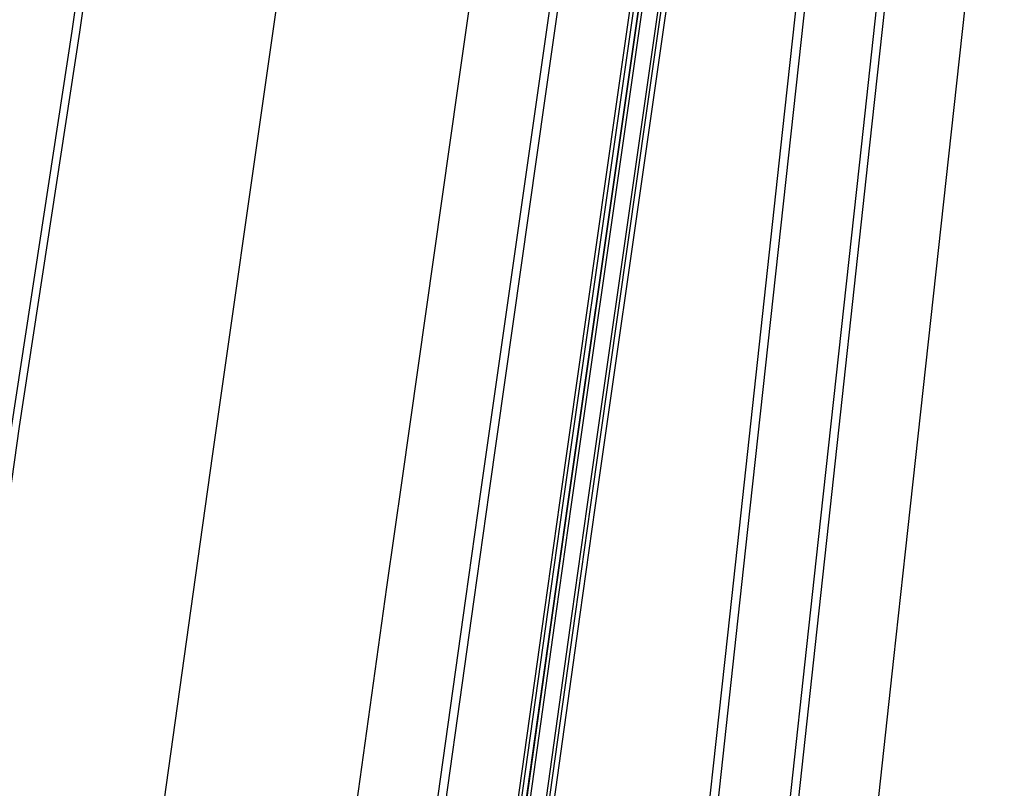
# Model space of a CAD drawing. Extents: x 1797478 to 1808916, y 246529 to 250952.
# Drawn here: x 1797775.5 to 1797837.8, y 248582 to 248630.2 of the extents above; entities that cross this region are included whole.
import ezdxf

# ---------------------------------------------------------------- set-up
doc = ezdxf.new("R2010")
doc.units = 0
for name, color, linetype in [('1', 7, 'Continuous'), ('DRAINAGE', 7, 'Continuous'), ('EDPV-LINE', 7, 'Continuous'), ('SHDR-UPAV', 7, 'Continuous')]:
    doc.layers.add(name, color=color, linetype=linetype)

msp = doc.modelspace()

# ---------------------------------------------------------------- linework, layer by layer
for points in [[(1797786.901, 248426.309), (1797789.935, 248451.127), (1797793.041, 248475.936), (1797796.219, 248500.737), (1797799.47, 248525.527), (1797802.792, 248550.309), (1797806.187, 248575.08), (1797808.709, 248593.146), (1797809.654, 248599.841), (1797813.187, 248624.592), (1797816.728, 248649.34), (1797820.269, 248674.088), (1797821.861, 248685.213), (1797823.81, 248698.836), (1797827.351, 248723.584), (1797830.892, 248748.332), (1797834.432, 248773.08), (1797835.033, 248777.276), (1797837.969, 248797.828), (1797841.506, 248822.577), (1797845.042, 248847.326)], [(1797787.199, 248426.273), (1797790.233, 248451.09), (1797793.339, 248475.899), (1797796.517, 248500.698), (1797799.767, 248525.488), (1797803.09, 248550.268), (1797806.484, 248575.039), (1797809.006, 248593.104), (1797809.951, 248599.799), (1797813.484, 248624.55), (1797817.025, 248649.298), (1797820.566, 248674.046), (1797822.158, 248685.171), (1797824.107, 248698.794), (1797827.648, 248723.542), (1797831.189, 248748.289), (1797834.729, 248773.037), (1797835.33, 248777.233), (1797838.266, 248797.786), (1797841.803, 248822.535), (1797845.339, 248847.283)], [(1797787.225, 248426.27), (1797790.259, 248451.087), (1797793.365, 248475.895), (1797796.543, 248500.695), (1797799.794, 248525.484), (1797803.116, 248550.265), (1797806.51, 248575.035), (1797809.032, 248593.1), (1797809.977, 248599.796), (1797813.505, 248624.547), (1797817.041, 248649.295), (1797820.577, 248674.044), (1797822.167, 248685.17), (1797824.113, 248698.793), (1797827.65, 248723.541), (1797831.186, 248748.29), (1797834.722, 248773.039), (1797835.322, 248777.235), (1797838.258, 248797.787), (1797841.794, 248822.536), (1797845.33, 248847.284)], [(1797787.432, 248426.245), (1797790.466, 248451.061), (1797793.572, 248475.869), (1797796.75, 248500.668), (1797800, 248525.457), (1797803.323, 248550.237), (1797806.717, 248575.007), (1797809.239, 248593.071), (1797810.183, 248599.767), (1797813.711, 248624.517), (1797817.247, 248649.266), (1797820.784, 248674.014), (1797822.373, 248685.14), (1797824.32, 248698.763), (1797827.856, 248723.512), (1797831.392, 248748.26), (1797834.928, 248773.009), (1797835.528, 248777.205), (1797838.464, 248797.758), (1797842.001, 248822.506), (1797845.537, 248847.255)], [(1797788.425, 248426.125), (1797791.459, 248450.939), (1797794.564, 248475.743), (1797797.742, 248500.539), (1797800.992, 248525.326), (1797804.314, 248550.102), (1797807.707, 248574.87), (1797810.229, 248592.932), (1797811.173, 248599.627), (1797814.701, 248624.376), (1797818.237, 248649.124), (1797821.773, 248673.873), (1797823.363, 248684.999), (1797825.31, 248698.622), (1797828.846, 248723.37), (1797832.382, 248748.119), (1797835.918, 248772.868), (1797836.518, 248777.064), (1797839.454, 248797.616), (1797842.99, 248822.365), (1797846.527, 248847.114)], [(1797788.624, 248426.101), (1797791.657, 248450.914), (1797794.763, 248475.718), (1797797.94, 248500.513), (1797801.19, 248525.299), (1797804.512, 248550.076), (1797807.905, 248574.842), (1797810.427, 248592.904), (1797811.371, 248599.599), (1797814.899, 248624.347), (1797818.435, 248649.096), (1797821.971, 248673.845), (1797823.561, 248684.97), (1797825.508, 248698.593), (1797829.044, 248723.342), (1797832.58, 248748.091), (1797836.116, 248772.839), (1797836.716, 248777.035), (1797839.652, 248797.588), (1797843.188, 248822.337), (1797846.725, 248847.085)], [(1797788.921, 248426.065), (1797791.955, 248450.877), (1797795.06, 248475.681), (1797798.238, 248500.475), (1797801.487, 248525.26), (1797804.809, 248550.035), (1797808.203, 248574.801), (1797810.724, 248592.862), (1797811.668, 248599.557), (1797815.196, 248624.305), (1797818.732, 248649.054), (1797822.268, 248673.802), (1797823.858, 248684.928), (1797825.805, 248698.551), (1797829.341, 248723.3), (1797832.877, 248748.048), (1797836.413, 248772.797), (1797837.013, 248776.993), (1797839.949, 248797.546), (1797843.485, 248822.294), (1797847.022, 248847.043)], [(1797801.764, 248424.514), (1797804.472, 248449.328), (1797807.179, 248474.145), (1797809.887, 248498.965), (1797812.595, 248523.787), (1797815.304, 248548.613), (1797818.013, 248573.442), (1797819.99, 248591.559), (1797820.723, 248598.276), (1797823.435, 248623.128), (1797826.147, 248647.994), (1797828.86, 248672.861), (1797830.079, 248684.039), (1797831.572, 248697.727), (1797834.285, 248722.593), (1797836.997, 248747.46), (1797839.709, 248772.326), (1797840.169, 248776.542), (1797842.422, 248797.192), (1797845.134, 248822.059), (1797847.847, 248846.925)], [(1797806.749, 248423.912), (1797809.454, 248448.712), (1797812.16, 248473.514), (1797814.866, 248498.319), (1797817.573, 248523.127), (1797820.28, 248547.938), (1797822.987, 248572.753), (1797824.962, 248590.859), (1797825.695, 248597.572), (1797828.405, 248622.418), (1797831.118, 248647.284), (1797833.83, 248672.15), (1797835.049, 248683.329), (1797836.542, 248697.017), (1797839.255, 248721.883), (1797841.967, 248746.749), (1797844.68, 248771.616), (1797845.14, 248775.832), (1797847.392, 248796.482), (1797850.105, 248821.348), (1797852.817, 248846.215)], [(1797807.266, 248423.849), (1797809.971, 248448.648), (1797812.677, 248473.449), (1797815.383, 248498.252), (1797818.089, 248523.059), (1797820.796, 248547.868), (1797823.503, 248572.682), (1797825.478, 248590.787), (1797826.21, 248597.499), (1797828.921, 248622.344), (1797831.633, 248647.21), (1797834.346, 248672.077), (1797835.565, 248683.255), (1797837.058, 248696.943), (1797839.77, 248721.809), (1797842.483, 248746.676), (1797845.195, 248771.542), (1797845.655, 248775.758), (1797847.908, 248796.408), (1797850.62, 248821.275), (1797853.333, 248846.141)], [(1797812.23, 248423.25), (1797814.934, 248448.034), (1797817.637, 248472.821), (1797820.341, 248497.61), (1797823.046, 248522.401), (1797825.75, 248547.197), (1797828.455, 248571.996), (1797830.429, 248590.09), (1797831.161, 248596.799), (1797833.87, 248621.637), (1797836.583, 248646.503), (1797839.295, 248671.369), (1797840.515, 248682.548), (1797842.008, 248696.236), (1797844.72, 248721.102), (1797847.433, 248745.968), (1797850.145, 248770.835), (1797850.605, 248775.051), (1797852.858, 248795.701), (1797855.57, 248820.568), (1797858.283, 248845.434)], [(1797812.23, 248423.25), (1797814.934, 248448.034), (1797817.637, 248472.821), (1797820.341, 248497.61), (1797823.046, 248522.401), (1797825.75, 248547.197), (1797828.455, 248571.996), (1797830.429, 248590.09), (1797831.161, 248596.799), (1797833.87, 248621.637), (1797836.583, 248646.503), (1797839.295, 248671.369), (1797840.515, 248682.548), (1797842.008, 248696.236), (1797844.72, 248721.102), (1797847.433, 248745.968), (1797850.145, 248770.835), (1797850.605, 248775.051), (1797852.858, 248795.701), (1797855.57, 248820.568), (1797858.283, 248845.434)], [(1797812.23, 248423.25), (1797814.934, 248448.034), (1797817.637, 248472.821), (1797820.341, 248497.61), (1797823.046, 248522.401), (1797825.75, 248547.197), (1797828.455, 248571.996), (1797830.429, 248590.09), (1797831.161, 248596.799), (1797833.87, 248621.637), (1797836.583, 248646.503), (1797839.295, 248671.369), (1797840.515, 248682.548), (1797842.008, 248696.236), (1797844.72, 248721.102), (1797847.433, 248745.968), (1797850.145, 248770.835), (1797850.605, 248775.051), (1797852.858, 248795.701), (1797855.57, 248820.568), (1797858.283, 248845.434)], [(1797812.23, 248423.25), (1797814.934, 248448.034), (1797817.637, 248472.821), (1797820.341, 248497.61), (1797823.046, 248522.401), (1797825.75, 248547.197), (1797828.455, 248571.996), (1797830.429, 248590.09), (1797831.161, 248596.799), (1797833.87, 248621.637), (1797836.583, 248646.503), (1797839.295, 248671.369), (1797840.515, 248682.548), (1797842.008, 248696.236), (1797844.72, 248721.102), (1797847.433, 248745.968), (1797850.145, 248770.835), (1797850.605, 248775.051), (1797852.858, 248795.701), (1797855.57, 248820.568), (1797858.283, 248845.434)], [(1797812.23, 248423.25), (1797814.934, 248448.034), (1797817.637, 248472.821), (1797820.341, 248497.61), (1797823.046, 248522.401), (1797825.75, 248547.197), (1797828.455, 248571.996), (1797830.429, 248590.09), (1797831.161, 248596.799), (1797833.87, 248621.637), (1797836.583, 248646.503), (1797839.295, 248671.369), (1797840.515, 248682.548), (1797842.008, 248696.236), (1797844.72, 248721.102), (1797847.433, 248745.968), (1797850.145, 248770.835), (1797850.605, 248775.051), (1797852.858, 248795.701), (1797855.57, 248820.568), (1797858.283, 248845.434)], [(1797752.199, 248430.5), (1797755.245, 248455.419), (1797758.364, 248480.329), (1797761.555, 248505.23), (1797764.819, 248530.122), (1797768.155, 248555.004), (1797771.563, 248579.876), (1797774.095, 248598.015), (1797775.043, 248604.738), (1797778.823, 248629.502), (1797782.356, 248654.251), (1797785.889, 248679), (1797787.478, 248690.126), (1797789.423, 248703.749), (1797792.956, 248728.498), (1797796.489, 248753.247), (1797800.022, 248777.997), (1797800.621, 248782.193), (1797803.558, 248802.745), (1797807.094, 248827.494)], [(1797752.684, 248430.441), (1797755.731, 248455.359), (1797758.849, 248480.268), (1797762.04, 248505.167), (1797765.304, 248530.057), (1797768.64, 248554.938), (1797772.048, 248579.809), (1797774.58, 248597.947), (1797775.528, 248604.67), (1797779.311, 248629.432), (1797782.847, 248654.181), (1797786.383, 248678.93), (1797787.973, 248690.055), (1797789.919, 248703.678), (1797793.455, 248728.427), (1797796.991, 248753.176), (1797800.528, 248777.924), (1797801.127, 248782.12), (1797804.064, 248802.673), (1797807.6, 248827.422)], [(1797752.684, 248430.441), (1797755.731, 248455.359), (1797758.849, 248480.268), (1797762.04, 248505.167), (1797765.304, 248530.057), (1797768.64, 248554.938), (1797772.048, 248579.809), (1797774.58, 248597.947), (1797775.528, 248604.67), (1797779.311, 248629.432), (1797782.847, 248654.181), (1797786.383, 248678.93), (1797787.973, 248690.055), (1797789.919, 248703.678), (1797793.455, 248728.427), (1797796.991, 248753.176), (1797800.528, 248777.924), (1797801.127, 248782.12), (1797804.064, 248802.673), (1797807.6, 248827.422)], [(1797764.846, 248428.973), (1797767.888, 248453.855), (1797771.002, 248478.728), (1797774.189, 248503.592), (1797777.448, 248528.447), (1797780.779, 248553.293), (1797784.182, 248578.128), (1797786.71, 248596.24), (1797787.657, 248602.954), (1797791.19, 248627.735), (1797794.726, 248652.484), (1797798.262, 248677.232), (1797799.852, 248688.358), (1797801.798, 248701.981), (1797805.335, 248726.73), (1797808.871, 248751.478), (1797812.407, 248776.227), (1797813.006, 248780.423), (1797815.943, 248800.976), (1797819.479, 248825.724)], [(1797764.846, 248428.973), (1797767.888, 248453.855), (1797771.002, 248478.728), (1797774.189, 248503.592), (1797777.448, 248528.447), (1797780.779, 248553.293), (1797784.182, 248578.128), (1797786.71, 248596.24), (1797787.657, 248602.954), (1797791.19, 248627.735), (1797794.726, 248652.484), (1797798.262, 248677.232), (1797799.852, 248688.358), (1797801.798, 248701.981), (1797805.335, 248726.73), (1797808.871, 248751.478), (1797812.407, 248776.227), (1797813.006, 248780.423), (1797815.943, 248800.976), (1797819.479, 248825.724)], [(1797764.846, 248428.973), (1797767.888, 248453.855), (1797771.002, 248478.728), (1797774.189, 248503.592), (1797777.448, 248528.447), (1797780.779, 248553.293), (1797784.182, 248578.128), (1797786.71, 248596.24), (1797787.657, 248602.954), (1797791.19, 248627.735), (1797794.726, 248652.484), (1797798.262, 248677.232), (1797799.852, 248688.358), (1797801.798, 248701.981), (1797805.335, 248726.73), (1797808.871, 248751.478), (1797812.407, 248776.227), (1797813.006, 248780.423), (1797815.943, 248800.976), (1797819.479, 248825.724)], [(1797764.846, 248428.973), (1797767.888, 248453.855), (1797771.002, 248478.728), (1797774.189, 248503.592), (1797777.448, 248528.447), (1797780.779, 248553.293), (1797784.182, 248578.128), (1797786.71, 248596.24), (1797787.657, 248602.954), (1797791.19, 248627.735), (1797794.726, 248652.484), (1797798.262, 248677.232), (1797799.852, 248688.358), (1797801.798, 248701.981), (1797805.335, 248726.73), (1797808.871, 248751.478), (1797812.407, 248776.227), (1797813.006, 248780.423), (1797815.943, 248800.976), (1797819.479, 248825.724)], [(1797776.759, 248427.534), (1797779.797, 248452.381), (1797782.907, 248477.22), (1797786.089, 248502.05), (1797789.343, 248526.87), (1797792.67, 248551.681), (1797796.068, 248576.482), (1797798.593, 248594.569), (1797799.539, 248601.273), (1797803.069, 248626.038), (1797806.605, 248650.786), (1797810.142, 248675.535), (1797811.731, 248686.661), (1797813.678, 248700.284), (1797817.214, 248725.032), (1797820.75, 248749.781), (1797824.286, 248774.53), (1797824.886, 248778.726), (1797827.822, 248799.278), (1797831.359, 248824.027)], [(1797776.759, 248427.534), (1797779.797, 248452.381), (1797782.907, 248477.22), (1797786.089, 248502.05), (1797789.343, 248526.87), (1797792.67, 248551.681), (1797796.068, 248576.482), (1797798.593, 248594.569), (1797799.539, 248601.273), (1797803.069, 248626.038), (1797806.605, 248650.786), (1797810.142, 248675.535), (1797811.731, 248686.661), (1797813.678, 248700.284), (1797817.214, 248725.032), (1797820.75, 248749.781), (1797824.286, 248774.53), (1797824.886, 248778.726), (1797827.822, 248799.278), (1797831.359, 248824.027)], [(1797776.759, 248427.534), (1797779.797, 248452.381), (1797782.907, 248477.22), (1797786.089, 248502.05), (1797789.343, 248526.87), (1797792.67, 248551.681), (1797796.068, 248576.482), (1797798.593, 248594.569), (1797799.539, 248601.273), (1797803.069, 248626.038), (1797806.605, 248650.786), (1797810.142, 248675.535), (1797811.731, 248686.661), (1797813.678, 248700.284), (1797817.214, 248725.032), (1797820.75, 248749.781), (1797824.286, 248774.53), (1797824.886, 248778.726), (1797827.822, 248799.278), (1797831.359, 248824.027)], [(1797776.759, 248427.534), (1797779.797, 248452.381), (1797782.907, 248477.22), (1797786.089, 248502.05), (1797789.343, 248526.87), (1797792.67, 248551.681), (1797796.068, 248576.482), (1797798.593, 248594.569), (1797799.539, 248601.273), (1797803.069, 248626.038), (1797806.605, 248650.786), (1797810.142, 248675.535), (1797811.731, 248686.661), (1797813.678, 248700.284), (1797817.214, 248725.032), (1797820.75, 248749.781), (1797824.286, 248774.53), (1797824.886, 248778.726), (1797827.822, 248799.278), (1797831.359, 248824.027)], [(1797781.723, 248426.934), (1797784.759, 248451.767), (1797787.867, 248476.592), (1797791.048, 248501.407), (1797794.3, 248526.213), (1797797.625, 248551.009), (1797801.021, 248575.796), (1797803.545, 248593.872), (1797804.49, 248600.572), (1797808.019, 248625.331), (1797811.555, 248650.079), (1797815.091, 248674.828), (1797816.681, 248685.953), (1797818.628, 248699.576), (1797822.164, 248724.325), (1797825.7, 248749.074), (1797829.236, 248773.822), (1797829.836, 248778.018), (1797832.772, 248798.571), (1797836.308, 248823.32)], [(1797782.24, 248426.872), (1797785.276, 248451.703), (1797788.384, 248476.526), (1797791.564, 248501.34), (1797794.816, 248526.144), (1797798.141, 248550.939), (1797801.537, 248575.724), (1797804.06, 248593.8), (1797805.005, 248600.499), (1797808.535, 248625.257), (1797812.071, 248650.005), (1797815.607, 248674.754), (1797817.197, 248685.88), (1797819.143, 248699.503), (1797822.679, 248724.251), (1797826.215, 248749), (1797829.752, 248773.749), (1797830.351, 248777.945), (1797833.288, 248798.497), (1797836.824, 248823.246)]]:
    msp.add_lwpolyline(points)
at = {"layer": '1'}
msp.add_lwpolyline([(1797764.846, 248428.973), (1797767.888, 248453.855), (1797771.002, 248478.728), (1797774.189, 248503.592), (1797777.448, 248528.447), (1797780.779, 248553.293), (1797784.182, 248578.128), (1797786.71, 248596.24), (1797787.657, 248602.954), (1797791.19, 248627.735), (1797794.726, 248652.484), (1797798.262, 248677.232), (1797799.852, 248688.358), (1797801.798, 248701.981), (1797805.335, 248726.73), (1797808.871, 248751.478), (1797812.407, 248776.227), (1797813.006, 248780.423), (1797815.943, 248800.976), (1797819.479, 248825.724)], dxfattribs=at)
at = {"layer": 'DRAINAGE'}
for points in [[(1797786.901, 248426.309), (1797789.935, 248451.127), (1797793.041, 248475.936), (1797796.219, 248500.737), (1797799.47, 248525.527), (1797802.792, 248550.309), (1797806.187, 248575.08), (1797808.709, 248593.146), (1797809.654, 248599.841), (1797813.187, 248624.592), (1797816.728, 248649.34), (1797820.269, 248674.088), (1797821.861, 248685.213), (1797823.81, 248698.836), (1797827.351, 248723.584), (1797830.892, 248748.332), (1797834.432, 248773.08), (1797835.033, 248777.276), (1797837.969, 248797.828), (1797841.506, 248822.577), (1797845.042, 248847.326)], [(1797788.921, 248426.065), (1797791.955, 248450.877), (1797795.06, 248475.681), (1797798.238, 248500.475), (1797801.487, 248525.26), (1797804.809, 248550.035), (1797808.203, 248574.801), (1797810.724, 248592.862), (1797811.668, 248599.557), (1797815.196, 248624.305), (1797818.732, 248649.054), (1797822.268, 248673.802), (1797823.858, 248684.928), (1797825.805, 248698.551), (1797829.341, 248723.3), (1797832.877, 248748.048), (1797836.413, 248772.797), (1797837.013, 248776.993), (1797839.949, 248797.546), (1797843.485, 248822.294), (1797847.022, 248847.043)]]:
    msp.add_lwpolyline(points, dxfattribs=at)
at = {"layer": 'EDPV-LINE'}
for points in [[(1797786.901, 248426.309), (1797789.935, 248451.127), (1797793.041, 248475.936), (1797796.219, 248500.737), (1797799.47, 248525.527), (1797802.792, 248550.309), (1797806.187, 248575.08), (1797808.709, 248593.146), (1797809.654, 248599.841), (1797813.187, 248624.592), (1797816.728, 248649.34), (1797820.269, 248674.088), (1797821.861, 248685.213), (1797823.81, 248698.836), (1797827.351, 248723.584), (1797830.892, 248748.332), (1797834.432, 248773.08), (1797835.033, 248777.276), (1797837.969, 248797.828), (1797841.506, 248822.577), (1797845.042, 248847.326)], [(1797788.921, 248426.065), (1797791.955, 248450.877), (1797795.06, 248475.681), (1797798.238, 248500.475), (1797801.487, 248525.26), (1797804.809, 248550.035), (1797808.203, 248574.801), (1797810.724, 248592.862), (1797811.668, 248599.557), (1797815.196, 248624.305), (1797818.732, 248649.054), (1797822.268, 248673.802), (1797823.858, 248684.928), (1797825.805, 248698.551), (1797829.341, 248723.3), (1797832.877, 248748.048), (1797836.413, 248772.797), (1797837.013, 248776.993), (1797839.949, 248797.546), (1797843.485, 248822.294), (1797847.022, 248847.043)], [(1797812.23, 248423.25), (1797814.934, 248448.034), (1797817.637, 248472.821), (1797820.341, 248497.61), (1797823.046, 248522.401), (1797825.75, 248547.197), (1797828.455, 248571.996), (1797830.429, 248590.09), (1797831.161, 248596.799), (1797833.87, 248621.637), (1797836.583, 248646.503), (1797839.295, 248671.369), (1797840.515, 248682.548), (1797842.008, 248696.236), (1797844.72, 248721.102), (1797847.433, 248745.968), (1797850.145, 248770.835), (1797850.605, 248775.051), (1797852.858, 248795.701), (1797855.57, 248820.568), (1797858.283, 248845.434)], [(1797752.684, 248430.441), (1797755.731, 248455.359), (1797758.849, 248480.268), (1797762.04, 248505.167), (1797765.304, 248530.057), (1797768.64, 248554.938), (1797772.048, 248579.809), (1797774.58, 248597.947), (1797775.528, 248604.67), (1797779.311, 248629.432), (1797782.847, 248654.181), (1797786.383, 248678.93), (1797787.973, 248690.055), (1797789.919, 248703.678), (1797793.455, 248728.427), (1797796.991, 248753.176), (1797800.528, 248777.924), (1797801.127, 248782.12), (1797804.064, 248802.673), (1797807.6, 248827.422)], [(1797752.684, 248430.441), (1797755.731, 248455.359), (1797758.849, 248480.268), (1797762.04, 248505.167), (1797765.304, 248530.057), (1797768.64, 248554.938), (1797772.048, 248579.809), (1797774.58, 248597.947), (1797775.528, 248604.67), (1797779.311, 248629.432), (1797782.847, 248654.181), (1797786.383, 248678.93), (1797787.973, 248690.055), (1797789.919, 248703.678), (1797793.455, 248728.427), (1797796.991, 248753.176), (1797800.528, 248777.924), (1797801.127, 248782.12), (1797804.064, 248802.673), (1797807.6, 248827.422)], [(1797752.684, 248430.441), (1797755.731, 248455.359), (1797758.849, 248480.268), (1797762.04, 248505.167), (1797765.304, 248530.057), (1797768.64, 248554.938), (1797772.048, 248579.809), (1797774.58, 248597.947), (1797775.528, 248604.67), (1797779.311, 248629.432), (1797782.847, 248654.181), (1797786.383, 248678.93), (1797787.973, 248690.055), (1797789.919, 248703.678), (1797793.455, 248728.427), (1797796.991, 248753.176), (1797800.528, 248777.924), (1797801.127, 248782.12), (1797804.064, 248802.673), (1797807.6, 248827.422)], [(1797752.684, 248430.441), (1797755.731, 248455.359), (1797758.849, 248480.268), (1797762.04, 248505.167), (1797765.304, 248530.057), (1797768.64, 248554.938), (1797772.048, 248579.809), (1797774.58, 248597.947), (1797775.528, 248604.67), (1797779.311, 248629.432), (1797782.847, 248654.181), (1797786.383, 248678.93), (1797787.973, 248690.055), (1797789.919, 248703.678), (1797793.455, 248728.427), (1797796.991, 248753.176), (1797800.528, 248777.924), (1797801.127, 248782.12), (1797804.064, 248802.673), (1797807.6, 248827.422)], [(1797776.759, 248427.534), (1797779.797, 248452.381), (1797782.907, 248477.22), (1797786.089, 248502.05), (1797789.343, 248526.87), (1797792.67, 248551.681), (1797796.068, 248576.482), (1797798.593, 248594.569), (1797799.539, 248601.273), (1797803.069, 248626.038), (1797806.605, 248650.786), (1797810.142, 248675.535), (1797811.731, 248686.661), (1797813.678, 248700.284), (1797817.214, 248725.032), (1797820.75, 248749.781), (1797824.286, 248774.53), (1797824.886, 248778.726), (1797827.822, 248799.278), (1797831.359, 248824.027)], [(1797776.759, 248427.534), (1797779.797, 248452.381), (1797782.907, 248477.22), (1797786.089, 248502.05), (1797789.343, 248526.87), (1797792.67, 248551.681), (1797796.068, 248576.482), (1797798.593, 248594.569), (1797799.539, 248601.273), (1797803.069, 248626.038), (1797806.605, 248650.786), (1797810.142, 248675.535), (1797811.731, 248686.661), (1797813.678, 248700.284), (1797817.214, 248725.032), (1797820.75, 248749.781), (1797824.286, 248774.53), (1797824.886, 248778.726), (1797827.822, 248799.278), (1797831.359, 248824.027)]]:
    msp.add_lwpolyline(points, dxfattribs=at)
at = {"layer": 'SHDR-UPAV'}
for points in [[(1797786.687, 248426.335), (1797789.721, 248451.153), (1797792.828, 248475.963), (1797796.006, 248500.764), (1797799.257, 248525.556), (1797802.579, 248550.337), (1797805.974, 248575.11), (1797808.496, 248593.176), (1797809.44, 248599.872), (1797812.969, 248624.623), (1797816.505, 248649.372), (1797820.041, 248674.121), (1797821.631, 248685.246), (1797823.577, 248698.869), (1797827.113, 248723.618), (1797830.65, 248748.367), (1797834.186, 248773.115), (1797834.785, 248777.311), (1797837.722, 248797.864), (1797841.258, 248822.612), (1797844.794, 248847.361)], [(1797786.687, 248426.335), (1797789.721, 248451.153), (1797792.828, 248475.963), (1797796.006, 248500.764), (1797799.257, 248525.556), (1797802.579, 248550.337), (1797805.974, 248575.11), (1797808.496, 248593.176), (1797809.44, 248599.872), (1797812.969, 248624.623), (1797816.505, 248649.372), (1797820.041, 248674.121), (1797821.631, 248685.246), (1797823.577, 248698.869), (1797827.113, 248723.618), (1797830.65, 248748.367), (1797834.186, 248773.115), (1797834.785, 248777.311), (1797837.722, 248797.864), (1797841.258, 248822.612), (1797844.794, 248847.361)], [(1797802.302, 248424.449), (1797805.009, 248449.262), (1797807.717, 248474.077), (1797810.424, 248498.895), (1797813.132, 248523.716), (1797815.841, 248548.54), (1797818.55, 248573.368), (1797820.527, 248591.483), (1797821.26, 248598.2), (1797823.971, 248623.051), (1797826.683, 248647.918), (1797829.396, 248672.784), (1797830.615, 248683.962), (1797832.108, 248697.65), (1797834.821, 248722.517), (1797837.533, 248747.383), (1797840.246, 248772.249), (1797840.706, 248776.465), (1797842.958, 248797.116), (1797845.671, 248821.982), (1797848.383, 248846.848)], [(1797802.302, 248424.449), (1797805.009, 248449.262), (1797807.717, 248474.077), (1797810.424, 248498.895), (1797813.132, 248523.716), (1797815.841, 248548.54), (1797818.55, 248573.368), (1797820.527, 248591.483), (1797821.26, 248598.2), (1797823.971, 248623.051), (1797826.683, 248647.918), (1797829.396, 248672.784), (1797830.615, 248683.962), (1797832.108, 248697.65), (1797834.821, 248722.517), (1797837.533, 248747.383), (1797840.246, 248772.249), (1797840.706, 248776.465), (1797842.958, 248797.116), (1797845.671, 248821.982), (1797848.383, 248846.848)]]:
    msp.add_lwpolyline(points, dxfattribs=at)

doc.saveas('drawing.dxf')
